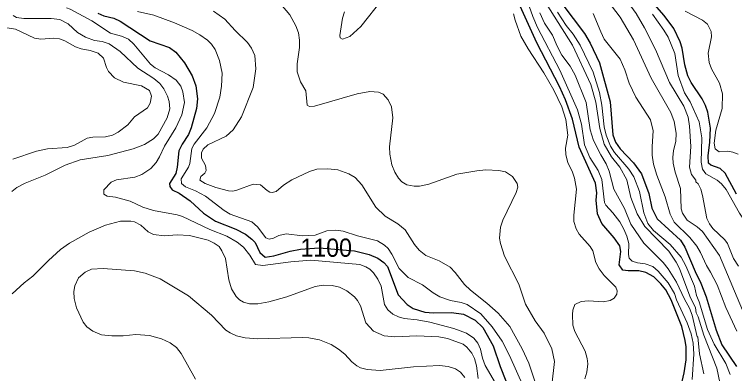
# Model space of a CAD drawing. Extents: x 265 to 291.4, y 7731.5 to 7759.6.
# Drawn here: x 286.049 to 289.21, y 7742.081 to 7743.657 of the extents above; entities that cross this region are included whole.
import ezdxf
from ezdxf.enums import TextEntityAlignment as Align

# ---------------------------------------------------------------- set-up
doc = ezdxf.new("R2010")
doc.units = 0
doc.header["$LTSCALE"] = 0.032
for name, color, linetype, lineweight in [('1', 7, 'Continuous', 25), ('2', 7, 'Continuous', 13), ('61', 7, 'Continuous', 13)]:
    doc.layers.add(name, color=color, linetype=linetype, lineweight=lineweight)

msp = doc.modelspace()

# ---------------------------------------------------------------- linework, layer by layer
at = {"layer": '1'}
for points in [[(289.2184, 7742.8678), (289.1691, 7742.9601), (289.1468, 7742.9815), (289.1055, 7742.9951), (289.0959, 7743.0046), (289.0943, 7743.0364), (289.1023, 7743.0969), (289.1054, 7743.1574), (289.0927, 7743.2289), (289.0832, 7743.2576), (289.0688, 7743.2862), (289.0195, 7743.3578), (289.0052, 7743.388), (288.9917, 7743.4358), (288.9806, 7743.509), (288.9718, 7743.5376), (288.9432, 7743.5949), (288.9018, 7743.6521), (288.8047, 7743.7643)], [(288.4523, 7743.7046), (288.551, 7743.5742), (288.5772, 7743.5312), (288.617, 7743.4453), (288.6647, 7743.2735), (288.6759, 7743.1287), (288.687, 7743.0969), (288.7077, 7743.0667), (288.7674, 7743.0054), (288.8024, 7742.9569), (288.8334, 7742.871), (288.8477, 7742.8073), (288.8708, 7742.7596), (288.9734, 7742.6665), (288.9925, 7742.6355), (289.037, 7742.5289), (289.0625, 7742.478), (289.0863, 7742.4176), (289.1301, 7742.2712), (289.1548, 7742.2075), (289.2184, 7742.1121)], [(288.442, 7743.3403), (288.3418, 7743.5328), (288.2686, 7743.6935)], [(286.4151, 7743.6633), (286.4422, 7743.6505), (286.4851, 7743.6402), (286.5138, 7743.6283), (286.6458, 7743.5415), (286.7301, 7743.5113), (286.758, 7743.4914), (286.7954, 7743.4453), (286.8296, 7743.388), (286.8455, 7743.3435), (286.8534, 7743.2862), (286.8479, 7743.2449), (286.8256, 7743.1589), (286.8129, 7743.1303), (286.785, 7743.0874), (286.7707, 7743.0587), (286.7635, 7742.9871), (286.7572, 7742.9585), (286.7293, 7742.9155), (286.7317, 7742.9012), (286.742, 7742.8877), (286.7723, 7742.8733), (286.8208, 7742.8391), (286.8789, 7742.7843), (286.9314, 7742.7493), (287.0213, 7742.715), (287.0643, 7742.692), (287.0921, 7742.6713), (287.1056, 7742.6554), (287.1263, 7742.6124), (287.1502, 7742.5917), (287.1883, 7742.5973), (287.2599, 7742.618), (287.3045, 7742.6267), (287.3873, 7742.6334), (287.542, 7742.6194), (287.6068, 7742.6037), (287.645, 7742.587), (287.6704, 7742.5687), (287.6863, 7742.5504), (287.734, 7742.4271), (287.773, 7742.3833), (287.7993, 7742.3666), (287.8502, 7742.3499), (287.8884, 7742.3467), (287.9679, 7742.3491), (288.0204, 7742.3412), (288.0713, 7742.3149), (288.1047, 7742.2831), (288.1509, 7742.2028), (288.1811, 7742.1121), (288.2065, 7742.0485)], [(288.6027, 7742.8423), (288.6059, 7742.8742), (288.6003, 7742.9171), (288.5279, 7743.0746), (288.4993, 7743.1971), (288.4675, 7743.283), (288.442, 7743.3403)], [(288.9798, 7742.046), (288.9893, 7742.0835), (288.9973, 7742.1407), (288.9973, 7742.198), (288.9941, 7742.2266), (288.9782, 7742.2871), (288.932, 7742.4048), (288.9089, 7742.4478), (288.8867, 7742.4748), (288.8557, 7742.505), (288.8207, 7742.5241), (288.7905, 7742.5321), (288.7427, 7742.5313), (288.7205, 7742.5353), (288.7045, 7742.5576), (288.7117, 7742.6164), (288.7061, 7742.6411), (288.6822, 7742.6769), (288.6281, 7742.7389), (288.6091, 7742.7819), (288.6027, 7742.8423)]]:
    msp.add_lwpolyline(points, dxfattribs=at)
at = {"layer": '2'}
for points in [[(287.2846, 7743.6076), (287.2583, 7743.6553), (287.217, 7743.703), (287.1183, 7743.8065), (287.0507, 7743.894), (287.0268, 7743.9377), (287.007, 7743.9632)], [(288.9241, 7743.3578), (288.8628, 7743.5026), (288.8151, 7743.5981), (288.7777, 7743.6617), (288.7427, 7743.7094), (288.7181, 7743.7373), (288.5462, 7743.8971)], [(289.1452, 7742.0421), (289.1325, 7742.1041), (289.076, 7742.2489), (289.0506, 7742.33), (289.0418, 7742.3475), (289.0386, 7742.369), (289.014, 7742.4207), (288.9686, 7742.5417), (288.9543, 7742.5703), (288.9217, 7742.618), (288.8159, 7742.7262), (288.7833, 7742.7819), (288.7546, 7742.8535), (288.7371, 7742.9314), (288.7061, 7742.9871), (288.6703, 7743.0317), (288.6385, 7743.0874), (288.6194, 7743.1558), (288.6019, 7743.2719), (288.5796, 7743.3499), (288.4993, 7743.5217), (288.3553, 7743.7508)], [(287.4986, 7743.668), (287.4898, 7743.641), (287.4779, 7743.5646), (287.4787, 7743.5551), (287.4898, 7743.5487), (287.5217, 7743.5607), (287.5694, 7743.6036), (287.6648, 7743.7261)], [(288.656, 7743.7134), (288.7077, 7743.6458), (288.7674, 7743.5456), (288.8437, 7743.3769), (288.9312, 7743.2274), (288.9456, 7743.1876), (288.9543, 7743.1367), (288.9519, 7743.1001), (288.9424, 7743.0603), (288.9392, 7743.0285), (288.9408, 7743.0046), (288.9495, 7742.9648), (288.9726, 7742.8933), (288.9766, 7742.8042), (288.9822, 7742.7851), (289.0028, 7742.7548), (289.0466, 7742.7246), (289.0689, 7742.7047), (289.1436, 7742.5989), (289.2574, 7742.3316)], [(286.2783, 7743.6855), (286.2942, 7743.68), (286.3897, 7743.6291), (286.4708, 7743.575), (286.5186, 7743.5622), (286.5504, 7743.5479), (286.5734, 7743.5273)], [(286.9227, 7743.672), (286.9736, 7743.6362), (287.0181, 7743.5869)], [(289.0235, 7742.0548), (289.0315, 7742.1662), (289.0291, 7742.2139), (289.0203, 7742.2553), (289.0028, 7742.303), (288.9559, 7742.4048), (288.9472, 7742.4319), (288.9185, 7742.4796), (288.8755, 7742.5305), (288.8509, 7742.5504), (288.8183, 7742.5631), (288.7841, 7742.5663), (288.761, 7742.5735), (288.7475, 7742.587), (288.7443, 7742.6037), (288.7459, 7742.6514), (288.7379, 7742.6832), (288.7244, 7742.7151), (288.7061, 7742.7469), (288.6759, 7742.7867), (288.6457, 7742.8201), (288.6401, 7742.8312), (288.6274, 7742.933), (288.6115, 7742.9728), (288.5757, 7743.0285), (288.5518, 7743.0842), (288.5383, 7743.1749), (288.5208, 7743.2385), (288.4428, 7743.4119), (288.345, 7743.5996), (288.3243, 7743.6474), (288.3092, 7743.6935)], [(289.2264, 7743.0436), (289.2025, 7743.0531), (289.1787, 7743.0571), (289.1428, 7743.0539), (289.1245, 7743.0667), (289.1214, 7743.0921), (289.1285, 7743.1494), (289.1564, 7743.2449), (289.158, 7743.3085), (289.1444, 7743.3562), (289.1094, 7743.4183), (289.0983, 7743.4469), (289.0943, 7743.4867), (289.1094, 7743.5583), (289.1078, 7743.5821), (289.0919, 7743.614), (289.0689, 7743.6322), (288.9941, 7743.672)], [(286.0373, 7742.8797), (286.0603, 7742.898), (286.0969, 7742.9163), (286.1844, 7742.9513), (286.272, 7742.9959), (286.3372, 7743.0189), (286.4597, 7743.038), (286.5711, 7743.0667), (286.6204, 7743.0865), (286.6593, 7743.1104), (286.6808, 7743.1319), (286.7198, 7743.2035), (286.7309, 7743.2433), (286.7285, 7743.2751), (286.7214, 7743.299), (286.7055, 7743.3308), (286.6872, 7743.3546), (286.6609, 7743.3761), (286.5917, 7743.4206), (286.5138, 7743.4946), (286.4652, 7743.528), (286.435, 7743.5384), (286.4008, 7743.5432), (286.361, 7743.5567), (286.3268, 7743.5782), (286.2847, 7743.6155), (286.2481, 7743.6346), (286.2099, 7743.6394), (286.0906, 7743.6386), (286.0588, 7743.6442), (286.0444, 7743.6529)], [(286.8002, 7742.9004), (286.7826, 7742.9155), (286.7818, 7742.9354), (286.8137, 7742.9871), (286.8192, 7743.003), (286.828, 7743.0683), (286.8383, 7743.0874), (286.894, 7743.1589), (286.9282, 7743.2226), (286.9505, 7743.2942), (286.9584, 7743.3419), (286.9608, 7743.4), (286.9489, 7743.4549), (286.9306, 7743.5026), (286.9147, 7743.5265), (286.8972, 7743.544), (286.8638, 7743.567), (286.8288, 7743.5861), (286.7524, 7743.6203), (286.6617, 7743.6545), (286.5901, 7743.6696)], [(288.24, 7743.6601), (288.2471, 7743.6315), (288.2726, 7743.5615), (288.3044, 7743.5058), (288.3736, 7743.4008), (288.4174, 7743.3244), (288.4516, 7743.2512), (288.4699, 7743.1955), (288.4778, 7743.1271), (288.4683, 7743.0699), (288.4699, 7743.0428), (288.4786, 7743.0062), (288.4969, 7742.9696), (288.508, 7742.9378), (288.516, 7742.8901), (288.5041, 7742.7755), (288.5049, 7742.7485), (288.5144, 7742.7167), (288.5279, 7742.6928), (288.5772, 7742.6379), (288.5876, 7742.6196), (288.6019, 7742.5687), (288.6162, 7742.5401), (288.6377, 7742.5114), (288.6894, 7742.4605), (288.695, 7742.4446), (288.6934, 7742.4287), (288.6823, 7742.412), (288.6648, 7742.4008), (288.6329, 7742.3953), (288.5693, 7742.4), (288.5375, 7742.3977), (288.5096, 7742.3833), (288.5009, 7742.3587), (288.4985, 7742.3396), (288.5001, 7742.2935), (288.5096, 7742.2648), (288.555, 7742.1789), (288.5637, 7742.1471), (288.5661, 7742.1232), (288.5613, 7742.0866), (288.5526, 7742.058)], [(288.3561, 7743.6649), (288.376, 7743.6187), (288.4118, 7743.5662), (288.4317, 7743.5185), (288.4524, 7743.4787), (288.489, 7743.4302), (288.5104, 7743.3904), (288.5582, 7743.2703), (288.5772, 7743.151), (288.5908, 7743.1033), (288.6226, 7743.0412), (288.6472, 7743.0014), (288.66, 7742.9696), (288.6799, 7742.8901), (288.7276, 7742.8058), (288.7547, 7742.7365), (288.8119, 7742.653), (288.8962, 7742.5679), (288.9193, 7742.5401), (288.9551, 7742.482), (288.9901, 7742.408), (289.0124, 7742.3682), (289.0243, 7742.3364), (289.0466, 7742.2417), (289.049, 7742.2417), (289.0561, 7742.1678), (289.0752, 7742.0803)], [(288.4333, 7743.6665), (288.4707, 7743.6092), (288.5017, 7743.571), (288.5319, 7743.5217), (288.59, 7743.404), (288.617, 7743.3149), (288.6274, 7743.2592), (288.6385, 7743.1637), (288.6472, 7743.1271), (288.6663, 7743.0794), (288.6838, 7743.0516), (288.7467, 7742.9784), (288.7682, 7742.9442), (288.7928, 7742.8805), (288.8127, 7742.7867), (288.8302, 7742.7389), (288.8541, 7742.7087), (288.9273, 7742.6474), (288.9758, 7742.591), (288.9965, 7742.5536), (289.0347, 7742.4637), (289.0434, 7742.4239), (289.0553, 7742.3961), (289.0919, 7742.2744), (289.1206, 7742.2091), (289.1723, 7742.1248), (289.1914, 7742.0771)], [(288.8493, 7743.0396), (288.8485, 7743.0778), (288.8533, 7743.1462), (288.8406, 7743.1939), (288.7769, 7743.2942), (288.7483, 7743.3562), (288.7292, 7743.4135), (288.7077, 7743.4612), (288.6385, 7743.5487), (288.6226, 7743.5806), (288.59, 7743.6617)], [(288.8501, 7743.6585), (288.9002, 7743.5885), (288.9193, 7743.5567), (288.948, 7743.4851), (288.9623, 7743.3896), (288.9901, 7743.3133), (289.0156, 7743.2735), (289.0553, 7743.186), (289.0665, 7743.116), (289.0641, 7743.0094), (289.0689, 7742.9776), (289.0848, 7742.9569), (289.1333, 7742.9298), (289.1532, 7742.9139), (289.1731, 7742.8893), (289.2319, 7742.7851), (289.2749, 7742.7214), (289.29, 7742.6737), (289.2868, 7742.6053), (289.2972, 7742.5607), (289.3099, 7742.5321), (289.3608, 7742.4446)], [(285.9887, 7743.6028), (286.054, 7743.5925), (286.1367, 7743.5527), (286.1654, 7743.5487), (286.2226, 7743.5535), (286.2465, 7743.5503), (286.2704, 7743.5416), (286.3181, 7743.5145), (286.342, 7743.5066), (286.3817, 7743.4994), (286.4167, 7743.4875), (286.4406, 7743.4652), (286.4533, 7743.4246)], [(287.0181, 7743.5869), (287.0722, 7743.5336), (287.0905, 7743.509), (287.1048, 7743.4771), (287.1088, 7743.4183), (287.0976, 7743.3371), (287.0467, 7743.2083)], [(288.4078, 7742.0294), (288.4205, 7742.1344), (288.4078, 7742.19), (288.3752, 7742.2577), (288.3354, 7742.3126), (288.2933, 7742.3857), (288.263, 7742.4732), (288.201, 7742.5957), (288.1827, 7742.6514), (288.1787, 7742.6753), (288.1827, 7742.723), (288.193, 7742.7548), (288.2519, 7742.8758), (288.2583, 7742.8996), (288.2559, 7742.9155), (288.236, 7742.9465), (288.205, 7742.9656), (288.1763, 7742.9728), (288.1191, 7742.9744), (288.0793, 7742.9712), (287.9918, 7742.9561), (287.8677, 7742.9123), (287.8279, 7742.9028), (287.8041, 7742.9028), (287.7722, 7742.9099), (287.7492, 7742.9227), (287.7348, 7742.9386), (287.7189, 7742.9648), (287.7062, 7742.9967), (287.6966, 7743.0444), (287.6951, 7743.0762), (287.711, 7743.2035), (287.7038, 7743.2512), (287.6895, 7743.283), (287.6672, 7743.3069), (287.6481, 7743.3156), (287.61, 7743.3196), (287.5543, 7743.3093), (287.3665, 7743.2552), (287.3443, 7743.2528), (287.3347, 7743.2592), (287.3291, 7743.3212), (287.3053, 7743.361), (287.2902, 7743.4055), (287.2902, 7743.4405), (287.3005, 7743.5121), (287.3013, 7743.544), (287.2957, 7743.5758), (287.2846, 7743.6076)], [(286.5734, 7743.5273), (286.6466, 7743.4382), (286.6665, 7743.423), (286.7254, 7743.392), (286.7588, 7743.3689), (286.7795, 7743.3427), (286.7882, 7743.318), (286.7962, 7743.2703), (286.7842, 7743.2162), (286.758, 7743.1589), (286.7079, 7743.0794), (286.6864, 7743.0317), (286.6713, 7743.0078), (286.6474, 7742.9815), (286.6092, 7742.9545), (286.5774, 7742.9434), (286.4979, 7742.9306), (286.474, 7742.9203), (286.4414, 7742.8869), (286.4422, 7742.8678), (286.4557, 7742.8598), (286.4931, 7742.8551), (286.5567, 7742.8376), (286.6124, 7742.8113), (286.6601, 7742.7962), (286.7636, 7742.7779), (286.7874, 7742.7707), (286.9067, 7742.7127), (286.9815, 7742.6832), (287.0277, 7742.657), (287.0547, 7742.6355), (287.0825, 7742.6005), (287.108, 7742.5599), (287.139, 7742.5544), (287.2631, 7742.5711), (287.3506, 7742.5782), (287.5654, 7742.5591), (287.5925, 7742.5496), (287.61, 7742.5385), (287.6259, 7742.5226), (287.6449, 7742.4955), (287.6593, 7742.4637), (287.6744, 7742.3841), (287.6887, 7742.3603), (287.7102, 7742.3412), (287.7356, 7742.3292), (287.7595, 7742.3229), (287.8168, 7742.3165), (287.8725, 7742.3062), (287.9775, 7742.2783), (288.0332, 7742.2576), (288.0665, 7742.2362), (288.0833, 7742.2147), (288.0952, 7742.1885), (288.1039, 7742.1487), (288.1151, 7742.1169), (288.2018, 7741.9681)], [(286.4533, 7743.4246), (286.4629, 7743.4071), (286.4883, 7743.3785), (286.5281, 7743.3594), (286.6076, 7743.3443), (286.6426, 7743.3236), (286.6514, 7743.299)], [(289.228, 7742.552), (289.2057, 7742.5862), (289.1786, 7742.6514), (289.1675, 7742.6673), (289.1142, 7742.7182), (289.0999, 7742.7373), (289.0879, 7742.7612), (289.0697, 7742.863), (289.0617, 7742.8901), (289.0506, 7742.9139), (289.041, 7742.9227), (289.0402, 7742.929), (289.0211, 7742.9553), (289.0124, 7742.9871), (289.0187, 7743.0778), (289.0124, 7743.1669), (289.006, 7743.2067), (288.9869, 7743.2544), (288.9241, 7743.3578)], [(286.6514, 7743.299), (286.6458, 7743.2671), (286.6331, 7743.2472), (286.5766, 7743.2082), (286.5464, 7743.1725), (286.505, 7743.1398), (286.4804, 7743.1279), (286.4485, 7743.12), (286.3929, 7743.1184), (286.369, 7743.1136), (286.3133, 7743.0834), (286.2815, 7743.073), (286.194, 7743.0667), (286.1463, 7743.0563), (286.0429, 7743.0213)], [(287.0467, 7743.2083), (287.0101, 7743.1502), (286.9783, 7743.1231), (286.8988, 7743.0842), (286.8773, 7743.0659), (286.8701, 7743.0492), (286.8709, 7743.0261), (286.8876, 7742.9935), (286.8916, 7742.972), (286.8845, 7742.9601), (286.867, 7742.9465), (286.8638, 7742.9298), (286.8861, 7742.9147), (286.9338, 7742.8972), (286.9895, 7742.8829), (287.0086, 7742.8821), (287.0261, 7742.8853), (287.0977, 7742.9123), (287.1295, 7742.9099), (287.1581, 7742.8837), (287.17, 7742.8765), (287.1804, 7742.8757), (287.1979, 7742.8805), (287.2305, 7742.9076), (287.2663, 7742.9314), (287.3443, 7742.968), (287.3761, 7742.9776), (287.4254, 7742.9791), (287.4684, 7742.9744), (287.5177, 7742.9577), (287.5455, 7742.941), (287.5741, 7742.9092), (287.6362, 7742.8105), (287.6768, 7742.7715), (287.7325, 7742.7381), (287.7643, 7742.7119), (287.8056, 7742.6467), (287.8255, 7742.622), (287.855, 7742.5997), (287.9138, 7742.5758), (287.9616, 7742.548), (287.9846, 7742.5249), (288.0252, 7742.4716), (288.0506, 7742.4462), (288.1222, 7742.3905), (288.1731, 7742.346), (288.2233, 7742.2871), (288.2774, 7742.19), (288.3076, 7742.1264), (288.3426, 7742.0214)], [(289.014, 7742.6785), (288.9456, 7742.7453), (288.9281, 7742.7803), (288.905, 7742.8567), (288.8692, 7742.9521), (288.8549, 7742.9999), (288.8493, 7743.0396)], [(287.1167, 7742.7246), (287.0913, 7742.7461), (286.9958, 7742.7811), (286.9704, 7742.797), (286.8884, 7742.859), (286.8447, 7742.8829), (286.8002, 7742.9004)], [(287.1183, 7742.3865), (287.0818, 7742.3865), (287.0547, 7742.3945), (287.0372, 7742.4048), (287.0229, 7742.4191), (287.0022, 7742.4526), (286.9903, 7742.4923), (286.9751, 7742.5862), (286.96, 7742.6196), (286.9481, 7742.6379), (286.9258, 7742.6538), (286.9004, 7742.6665), (286.8177, 7742.6872), (286.7636, 7742.6896), (286.7079, 7742.6848), (286.6601, 7742.6912), (286.6363, 7742.7031), (286.6037, 7742.7318), (286.5758, 7742.7461), (286.5599, 7742.7501), (286.5154, 7742.7501), (286.4485, 7742.7326), (286.377, 7742.7015), (286.291, 7742.6538), (286.2513, 7742.6252), (286.1988, 7742.5774), (286.1304, 7742.5082), (286.0922, 7742.4788), (286.0389, 7742.4303)], [(288.2837, 7742.023), (288.2225, 7742.1598), (288.1898, 7742.2235), (288.1469, 7742.2863), (288.096, 7742.3428), (288.0363, 7742.3841), (288.0109, 7742.3929), (287.9632, 7742.4008), (287.917, 7742.4175), (287.8868, 7742.435), (287.8398, 7742.4708), (287.777, 7742.5027), (287.738, 7742.5417), (287.7062, 7742.6053), (287.6895, 7742.6292), (287.6744, 7742.6443), (287.6434, 7742.6641), (287.5559, 7742.6848), (287.4922, 7742.7055), (287.4604, 7742.7103), (287.4206, 7742.7071), (287.3697, 7742.6888), (287.314, 7742.6848), (287.2424, 7742.6936), (287.2106, 7742.6872), (287.1868, 7742.6745), (287.1669, 7742.6705), (287.1533, 7742.6769), (287.1167, 7742.7246)], [(289.2208, 7742.2664), (289.1715, 7742.3714), (289.1333, 7742.4701), (289.1054, 7742.5257), (289.0872, 7742.5544), (289.0609, 7742.6117), (289.0442, 7742.6403), (289.014, 7742.6785)], [(288.026, 7742.0628), (288.0069, 7742.0874), (287.9854, 7742.1017), (287.9536, 7742.1121), (287.9154, 7742.1161), (287.8009, 7742.1097), (287.6545, 7742.0946), (287.5972, 7742.0986), (287.5686, 7742.1065), (287.5527, 7742.1145), (287.5304, 7742.1328), (287.5002, 7742.1654), (287.4715, 7742.1884), (287.4389, 7742.2083), (287.3888, 7742.229), (287.3411, 7742.2378), (287.3124, 7742.2393), (287.1183, 7742.233), (287.0627, 7742.2378), (287.0245, 7742.2457), (286.9958, 7742.2592), (286.9767, 7742.272), (286.9147, 7742.3364), (286.8129, 7742.4223), (286.6896, 7742.4963), (286.6236, 7742.5218), (286.5758, 7742.5313), (286.439, 7742.5416), (286.3881, 7742.5392), (286.3595, 7742.5265), (286.3308, 7742.5011), (286.3141, 7742.4653), (286.3101, 7742.4414), (286.3109, 7742.4096), (286.3221, 7742.3698), (286.3507, 7742.3062), (286.3674, 7742.2855), (286.3929, 7742.2664), (286.431, 7742.2505), (286.4772, 7742.2457), (286.5265, 7742.2465), (286.5822, 7742.2521), (286.6426, 7742.2481), (286.6951, 7742.233), (286.7333, 7742.2163), (286.7612, 7742.1956), (286.7818, 7742.1694), (286.8439, 7742.0564)], [(287.4763, 7742.4597), (287.4445, 7742.4677), (287.4047, 7742.4684), (287.3697, 7742.4629), (287.2456, 7742.4183), (287.1661, 7742.3961), (287.1183, 7742.3865)], [(288.0848, 7742.0596), (288.0777, 7742.1153), (288.0681, 7742.1471), (288.057, 7742.171), (288.0355, 7742.1964), (288.0196, 7742.2091), (287.9504, 7742.2354), (287.9122, 7742.2425), (287.8152, 7742.2465), (287.7197, 7742.2417), (287.672, 7742.2465), (287.6251, 7742.2672), (287.5924, 7742.303), (287.5678, 7742.3778), (287.5551, 7742.4016), (287.5423, 7742.4176), (287.5081, 7742.4446), (287.4763, 7742.4597)]]:
    msp.add_lwpolyline(points, dxfattribs=at)

# ---------------------------------------------------------------- texts
at = {"layer": '61', "width": 0.95}
msp.add_text('1100', height=0.08, dxfattribs=at).set_placement((287.4179, 7742.5933), align=Align.CENTER)

doc.saveas('drawing.dxf')
